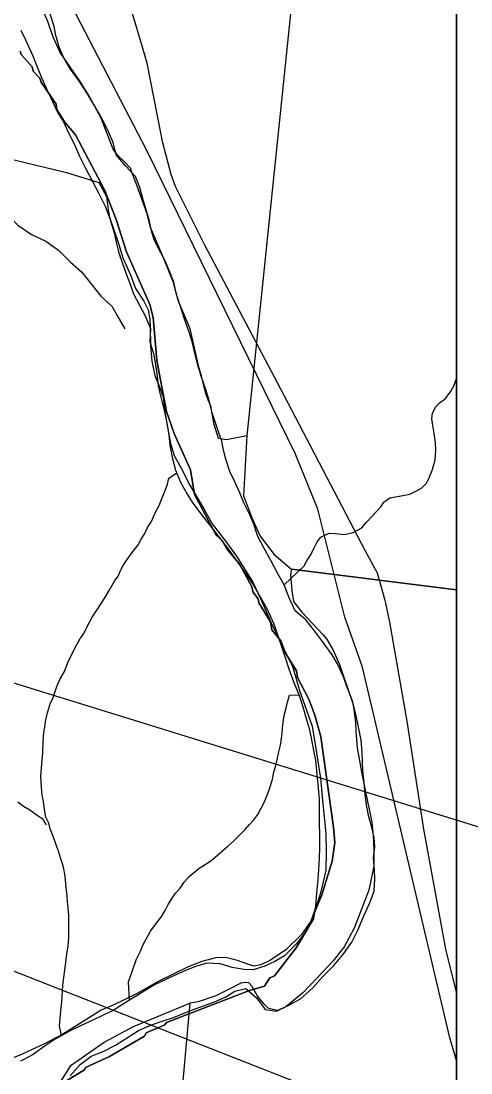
# Model space of a CAD drawing. Extents: x -7.5 to 26.5, y 3.5 to 25.5.
# Drawn here: x 0.979 to 1.458, y 19.097 to 20.216 of the extents above; entities that cross this region are included whole.
import ezdxf

# ---------------------------------------------------------------- set-up
doc = ezdxf.new("R2010")
doc.units = 0
for name, color, linetype in [('GM_X_Corporation', 7, 'Continuous'), ('GM_X_County_Road', 7, 'Continuous'), ('GM_X_Major_River', 7, 'Continuous'), ('GM_X_Minor_River', 7, 'Continuous'), ('GM_X_Rail_Line', 7, 'Continuous'), ('SH_Data', 7, 'Continuous'), ('SH_Text', 7, 'Continuous')]:
    doc.layers.add(name, color=color, linetype=linetype)

msp = doc.modelspace()

# ---------------------------------------------------------------- linework, layer by layer
at = {"layer": 'GM_X_Corporation'}
for points in [[(1.4431, 17.6), (1.4431, 24.4), (-5.1194, 24.4)], [(1.4431, 18.5934), (1.4431, 22.0759)], [(1.3056, 20.6048), (1.2195, 19.7749), (1.1978, 19.7705), (1.1895, 19.7719), (1.1849, 19.7868), (1.1813, 19.8065), (1.1766, 19.8173), (1.1738, 19.8279), (1.1714, 19.8386), (1.1686, 19.8478), (1.1655, 19.8607), (1.1594, 19.8885), (1.1465, 19.9188), (1.1416, 19.9378), (1.1309, 19.9642), (1.1169, 19.9964), (1.1135, 20.0109), (1.1025, 20.0414), (1.0975, 20.0544), (1.0957, 20.0594), (1.0891, 20.0668), (1.0824, 20.073), (1.0773, 20.0799), (1.0641, 20.1136), (1.0514, 20.137), (1.0423, 20.1516), (1.0207, 20.1825), (1.0135, 20.1989), (1.0078, 20.2157), (0.9981, 20.2376)], [(0.9781, 20.184), (0.9792, 20.1805), (0.9911, 20.1674), (0.9921, 20.1628), (0.9992, 20.1554), (1.0006, 20.1512), (1.0164, 20.1277), (1.0174, 20.122), (1.0255, 20.1089), (1.037, 20.0949), (1.0683, 20.0357), (1.0806, 20.0051), (1.0916, 19.9706), (1.1162, 19.9146), (1.1197, 19.9005), (1.1237, 19.8548), (1.1339, 19.8006), (1.1422, 19.7773), (1.1595, 19.7385), (1.1639, 19.7123), (1.1869, 19.6692), (1.1932, 19.6634), (1.1984, 19.6545), (1.2121, 19.6379), (1.2252, 19.6133), (1.2259, 19.6087), (1.2318, 19.6014), (1.2324, 19.5972), (1.2449, 19.5768), (1.2462, 19.5684), (1.2559, 19.5568), (1.2609, 19.5434), (1.2726, 19.5249), (1.2736, 19.5176), (1.2857, 19.4946), (1.2921, 19.4777), (1.2985, 19.4544), (1.312, 19.3583), (1.3135, 19.342), (1.3105, 19.3223), (1.2995, 19.2864), (1.2851, 19.2514), (1.2721, 19.23), (1.2491, 19.2004), (1.2441, 19.1982), (1.2386, 19.1892), (1.2225, 19.1846), (1.1342, 19.1508), (1.1322, 19.1482), (1.1123, 19.1395), (1.1107, 19.1361), (1.0734, 19.1144), (1.0478, 19.1028), (1.0466, 19.1002), (1.027, 19.0881)], [(1.027, 19.0881), (1.0466, 19.1002), (1.0478, 19.1028), (1.0734, 19.1144), (1.1107, 19.1361), (1.1123, 19.1395), (1.1322, 19.1482), (1.1342, 19.1508), (1.2225, 19.1846), (1.2386, 19.1892), (1.2441, 19.1982), (1.2491, 19.2004), (1.2721, 19.23), (1.2851, 19.2514), (1.2995, 19.2864), (1.3105, 19.3223), (1.3135, 19.342), (1.312, 19.3583), (1.2985, 19.4544), (1.2921, 19.4777), (1.2857, 19.4946), (1.2736, 19.5176), (1.2726, 19.5249), (1.2609, 19.5434), (1.2559, 19.5568), (1.2462, 19.5684), (1.2449, 19.5768), (1.2324, 19.5972), (1.2318, 19.6014), (1.2259, 19.6087), (1.2252, 19.6133), (1.2121, 19.6379), (1.1984, 19.6545), (1.1932, 19.6634), (1.1869, 19.6692), (1.1639, 19.7123), (1.1595, 19.7385), (1.1422, 19.7773), (1.1339, 19.8006), (1.1237, 19.8548), (1.1197, 19.9005), (1.1162, 19.9146), (1.0916, 19.9706), (1.0806, 20.0051), (1.0683, 20.0357), (1.037, 20.0949), (1.0255, 20.1089), (1.0174, 20.122), (1.0164, 20.1277), (1.0006, 20.1512), (0.9992, 20.1554), (0.9921, 20.1628), (0.9911, 20.1674), (0.9792, 20.1805), (0.9781, 20.184)], [(0.951, 20.0735), (1.0274, 20.055), (1.062, 20.0443), (1.07, 20.0294), (1.0719, 20.0153), (1.0732, 20.0073), (1.0828, 19.9794), (1.0877, 19.9641), (1.0956, 19.9461), (1.1009, 19.9316), (1.1101, 19.9181), (1.1144, 19.9089), (1.1164, 19.899), (1.1166, 19.8907), (1.1169, 19.8706), (1.1184, 19.8543), (1.1218, 19.8391), (1.1272, 19.8253), (1.1307, 19.8161), (1.1316, 19.8051), (1.1332, 19.7941), (1.1382, 19.7667), (1.1421, 19.7537), (1.1497, 19.7402), (1.1591, 19.7222), (1.1737, 19.6972), (1.1828, 19.6811), (1.1971, 19.6622), (1.2088, 19.6468), (1.226, 19.6191), (1.2342, 19.6018), (1.2457, 19.5758), (1.2612, 19.5436), (1.2681, 19.5298), (1.272, 19.5164), (1.2755, 19.505), (1.2893, 19.466), (1.2929, 19.4443), (1.2982, 19.4105), (1.3, 19.3907), (1.3039, 19.3512), (1.3042, 19.3319), (1.3038, 19.3126), (1.2983, 19.2896), (1.295, 19.2783), (1.2877, 19.2584), (1.2778, 19.2443), (1.2612, 19.228), (1.245, 19.217), (1.2346, 19.212), (1.227, 19.2106), (1.2206, 19.2127), (1.2097, 19.2167), (1.1969, 19.2197), (1.1867, 19.2196), (1.1718, 19.2154), (1.1573, 19.2099), (1.1259, 19.1945), (1.102, 19.1811), (1.0771, 19.1692), (1.0645, 19.1638), (1.0395, 19.1481), (1.0237, 19.1383), (1.0042, 19.1278), (0.9904, 19.1217), (0.9796, 19.1166), (0.9666, 19.1113)], [(1.4431, 18.5971), (1.4431, 19.6109), (1.2672, 19.6328), (1.2663, 19.6272), (1.2674, 19.6097), (1.2694, 19.5987), (1.2782, 19.5871), (1.3004, 19.5635), (1.3044, 19.5588), (1.3113, 19.5473), (1.3185, 19.5316), (1.332, 19.4911), (1.3333, 19.4858), (1.3352, 19.4702), (1.3358, 19.4607), (1.3372, 19.4429), (1.3419, 19.4174), (1.3463, 19.3941), (1.3527, 19.3637), (1.3543, 19.3496), (1.355, 19.3345), (1.355, 19.317), (1.3495, 19.2914), (1.3341, 19.2509), (1.3234, 19.231), (1.3116, 19.2162), (1.2949, 19.1984), (1.279, 19.1817), (1.2612, 19.1674), (1.2524, 19.1634), (1.2475, 19.1643), (1.2422, 19.166), (1.2378, 19.1706), (1.2308, 19.1795), (1.2254, 19.1891), (1.2217, 19.193), (1.2183, 19.1931), (1.2133, 19.1924), (1.2014, 19.1866), (1.1865, 19.179), (1.1678, 19.1727), (1.1588, 19.1711), (1.115, 18.6828)]]:
    msp.add_lwpolyline(points, dxfattribs=at)
for points in [[(1.4431, 19.6109), (1.4431, 20.5918), (1.3056, 20.6048), (1.2195, 19.7749), (1.2161, 19.711), (1.2253, 19.6869), (1.234, 19.6681), (1.2486, 19.6484), (1.2672, 19.6328)], [(1.1588, 19.1711), (1.115, 18.6828), (1.1099, 18.7049), (1.1074, 18.7314), (1.0966, 18.7483), (1.0785, 18.7568), (1.0556, 18.7725), (1.0399, 18.805), (1.0194, 18.8461), (1.0037, 18.8835), (0.9916, 18.9136), (0.9844, 18.9522), (0.9808, 18.986), (0.9904, 19.0258), (1.0073, 19.0656), (1.0326, 19.1054), (1.0676, 19.1296), (1.099, 19.1464), (1.128, 19.1585)]]:
    msp.add_lwpolyline(points, close=True, dxfattribs=at)
at = {"layer": 'GM_X_County_Road'}
for points in [[(1.128, 20.0971), (1.1134, 20.1713), (1.1085, 20.1881), (1.0974, 20.2253), (1.0742, 20.2946), (1.0689, 20.3062), (1.0617, 20.3212), (1.0336, 20.3649)], [(1.3669, 19.5995), (1.3587, 19.6288), (1.346, 19.652), (1.2594, 19.8176), (1.1749, 19.9778), (1.1436, 20.0402), (1.139, 20.0529), (1.1301, 20.0865), (1.128, 20.0971)], [(1.4431, 19.1829), (1.4317, 19.2288), (1.4082, 19.3563), (1.3904, 19.4711), (1.372, 19.5764), (1.3677, 19.5967), (1.3669, 19.5995)]]:
    msp.add_lwpolyline(points, dxfattribs=at)
at = {"layer": 'GM_X_Major_River'}
for points in [[(1.2595, 19.6161), (1.2523, 19.6288), (1.2451, 19.642), (1.2379, 19.6555), (1.2315, 19.6678), (1.227, 19.6809), (1.2227, 19.6909), (1.2163, 19.7036), (1.212, 19.714), (1.2064, 19.7264), (1.2017, 19.7368), (1.1972, 19.7498), (1.1948, 19.7594), (1.1929, 19.769), (1.1894, 19.7789), (1.1863, 19.7885), (1.1828, 19.7993), (1.1794, 19.8123), (1.176, 19.8242), (1.1715, 19.8373), (1.1673, 19.8499), (1.1639, 19.8641), (1.1616, 19.8737), (1.1581, 19.8852), (1.1532, 19.899), (1.1491, 19.9124), (1.1446, 19.9251), (1.1419, 19.9381), (1.137, 19.9508), (1.1328, 19.9608), (1.1259, 19.9732), (1.1209, 19.9832), (1.1182, 19.9928), (1.1155, 20.0047), (1.1117, 20.0173), (1.109, 20.0273), (1.1056, 20.0388), (1.101, 20.0507), (1.0904, 20.0621), (1.0805, 20.0738), (1.0771, 20.0868), (1.0714, 20.1006), (1.0646, 20.1138), (1.0578, 20.1254), (1.0498, 20.1385), (1.0415, 20.1517), (1.0317, 20.1649), (1.0241, 20.1785), (1.0199, 20.1881), (1.0161, 20.2008), (1.0145, 20.2103), (1.0103, 20.2234)], [(0.979, 20.2065), (0.984, 20.1961), (0.9915, 20.1799), (0.9968, 20.1664), (1.0014, 20.1552), (1.0067, 20.1433), (1.0135, 20.129), (1.0181, 20.119), (1.0242, 20.1089), (1.0292, 20.0978), (1.036, 20.0846), (1.0413, 20.0723), (1.0474, 20.0603), (1.0553, 20.0453), (1.0617, 20.0333), (1.0689, 20.019), (1.0738, 20.006), (1.0783, 19.9906), (1.0806, 19.9807), (1.0833, 19.9696), (1.0868, 19.9592), (1.091, 19.9473), (1.0952, 19.9361), (1.099, 19.9258), (1.1055, 19.913), (1.1112, 19.9026), (1.1169, 19.8891), (1.1164, 19.8747), (1.1202, 19.8624), (1.1225, 19.8502), (1.1237, 19.8406), (1.1252, 19.828), (1.1279, 19.8158), (1.1316, 19.8016), (1.1336, 19.7917), (1.1365, 19.776), (1.1377, 19.765), (1.1403, 19.7504), (1.1437, 19.7382), (1.149, 19.7255), (1.1562, 19.7127), (1.162, 19.703), (1.1733, 19.6886), (1.1839, 19.675), (1.1941, 19.6618), (1.2014, 19.652), (1.209, 19.6416)], [(1.209, 19.6416), (1.2185, 19.628), (1.2268, 19.6159), (1.2337, 19.6036), (1.2409, 19.5912), (1.248, 19.5754), (1.2529, 19.5612), (1.257, 19.5496), (1.2602, 19.54), (1.2643, 19.527), (1.2696, 19.5124), (1.2752, 19.4985), (1.2794, 19.4866), (1.2828, 19.474), (1.2859, 19.4633), (1.2889, 19.4495), (1.2908, 19.4399), (1.2928, 19.4296), (1.2942, 19.4144), (1.2957, 19.3999), (1.2965, 19.3884), (1.2968, 19.3767), (1.2968, 19.3615), (1.2972, 19.3512), (1.2971, 19.3368), (1.2968, 19.3254), (1.296, 19.3128), (1.2948, 19.2988), (1.2937, 19.2886), (1.2929, 19.2749), (1.2906, 19.261), (1.2818, 19.2464), (1.2723, 19.2338), (1.2597, 19.2216), (1.2493, 19.2155), (1.2389, 19.2105), (1.2262, 19.2067), (1.2168, 19.207), (1.2039, 19.2093), (1.1911, 19.2131), (1.1771, 19.2139), (1.1648, 19.2101), (1.1537, 19.2055), (1.144, 19.2013), (1.134, 19.1966), (1.1213, 19.1906), (1.1074, 19.1823), (1.093, 19.1732), (1.0772, 19.1634), (1.0675, 19.1588), (1.0556, 19.1531), (1.0425, 19.147), (1.0313, 19.1417), (1.0155, 19.133), (1.005, 19.1258), (0.991, 19.1159), (0.9787, 19.1095)], [(1.0313, 19.0938), (1.042, 19.106), (1.054, 19.1148), (1.0667, 19.1197), (1.0798, 19.1265), (1.0934, 19.1352), (1.1042, 19.1421), (1.1181, 19.1481), (1.1304, 19.1523), (1.1415, 19.1561), (1.1511, 19.16), (1.1623, 19.1646), (1.1726, 19.1681), (1.1868, 19.1734), (1.1972, 19.178), (1.2069, 19.1838), (1.2184, 19.1868), (1.2302, 19.1766), (1.239, 19.1645), (1.2514, 19.1626), (1.2638, 19.1687), (1.2769, 19.1759), (1.2894, 19.1873), (1.3004, 19.1995), (1.3122, 19.2113), (1.3229, 19.2242), (1.3316, 19.2361), (1.3377, 19.2489), (1.3442, 19.2642), (1.3503, 19.2774), (1.3553, 19.2905), (1.3561, 19.3034), (1.3556, 19.3129), (1.3545, 19.3259), (1.356, 19.3376), (1.3552, 19.3475), (1.3525, 19.3594), (1.3494, 19.3693), (1.3475, 19.38), (1.3456, 19.393), (1.3445, 19.4056), (1.3433, 19.4185), (1.3424, 19.4376), (1.3413, 19.4509), (1.339, 19.4635), (1.3354, 19.48), (1.332, 19.493), (1.3267, 19.5064), (1.3222, 19.5191), (1.3161, 19.5322), (1.3104, 19.5419), (1.3002, 19.5559), (1.2907, 19.5687), (1.2826, 19.5789), (1.2712, 19.5887), (1.2648, 19.6026), (1.2595, 19.6161)]]:
    msp.add_lwpolyline(points, dxfattribs=at)
at = {"layer": 'GM_X_Minor_River'}
for points in [[(0.9622, 20), (0.9636, 20.0108), (0.9758, 19.999), (0.9904, 19.9891), (1.0054, 19.9819), (1.0191, 19.9723), (1.032, 19.9594), (1.0435, 19.9492), (1.0534, 19.9368), (1.064, 19.9235), (1.0759, 19.9129), (1.082, 19.9021), (1.0896, 19.8886)], [(1.2595, 19.6161), (1.2807, 19.6363), (1.2836, 19.6419), (1.288, 19.649), (1.2909, 19.655), (1.2945, 19.662), (1.2985, 19.6669), (1.3074, 19.6711), (1.3142, 19.6709), (1.3237, 19.6698), (1.3329, 19.6721), (1.3421, 19.6768), (1.3469, 19.6827), (1.3528, 19.6889), (1.3579, 19.6944), (1.3623, 19.6992), (1.3655, 19.7041), (1.3721, 19.7088), (1.3858, 19.7114), (1.3931, 19.7126), (1.4004, 19.7162), (1.4059, 19.7194), (1.411, 19.7245), (1.4134, 19.7294), (1.4172, 19.7388), (1.4202, 19.7493), (1.4209, 19.7595), (1.4204, 19.7672), (1.4192, 19.7771), (1.4176, 19.7859), (1.4168, 19.7931), (1.4173, 19.7984), (1.4206, 19.8052), (1.4249, 19.81), (1.4308, 19.8143), (1.4367, 19.8217), (1.44, 19.8281), (1.4431, 19.8358)], [(1.0222, 19.1367), (1.0201, 19.1471), (1.0213, 19.1592), (1.0219, 19.1668), (1.0225, 19.1721), (1.0231, 19.1781), (1.0233, 19.1842), (1.0238, 19.1899), (1.0249, 19.1986), (1.0255, 19.2039), (1.027, 19.2145), (1.0281, 19.2239), (1.0295, 19.2315), (1.0302, 19.2413), (1.0302, 19.252), (1.0299, 19.2649), (1.0293, 19.2722), (1.0285, 19.2794), (1.0283, 19.2851), (1.0271, 19.2947), (1.0266, 19.3023), (1.0257, 19.3084), (1.0247, 19.3141), (1.0234, 19.3195), (1.0217, 19.3249), (1.0193, 19.3318), (1.0172, 19.3376), (1.0155, 19.3429), (1.0123, 19.3514), (1.0103, 19.3568), (1.0086, 19.3626), (1.0057, 19.3691), (1.0044, 19.3752), (1.0029, 19.3856), (1.0016, 19.3924), (1.0008, 19.4005), (1.0004, 19.4126), (1.0013, 19.4259), (1.0024, 19.4376), (1.0028, 19.4498), (1.0035, 19.4593), (1.0045, 19.4649), (1.0051, 19.471), (1.0073, 19.48), (1.0107, 19.4906), (1.0131, 19.4954), (1.0174, 19.5082), (1.0207, 19.5164), (1.0255, 19.5242), (1.0289, 19.5336), (1.0358, 19.5475), (1.0423, 19.559), (1.0455, 19.5638), (1.05, 19.5728), (1.0545, 19.581), (1.0597, 19.5892), (1.0653, 19.5974), (1.0693, 19.6041), (1.0729, 19.6104), (1.0786, 19.6201), (1.0826, 19.6256), (1.0851, 19.6316), (1.0879, 19.6369), (1.0923, 19.6432), (1.0975, 19.6506), (1.1038, 19.6587), (1.1071, 19.6647), (1.1111, 19.671), (1.114, 19.6774), (1.118, 19.6837), (1.1204, 19.6886), (1.1225, 19.6934), (1.1262, 19.7005), (1.1282, 19.7054), (1.1303, 19.7107), (1.1332, 19.7185), (1.1353, 19.7234), (1.1367, 19.7298), (1.1449, 19.7352)], [(1.0945, 19.1741), (1.0935, 19.1939), (1.0977, 19.206), (1.1019, 19.2172), (1.1064, 19.2266), (1.1093, 19.2337), (1.1129, 19.24), (1.117, 19.2479), (1.1229, 19.256), (1.1285, 19.2627), (1.1325, 19.2697), (1.1358, 19.2761), (1.1402, 19.2828), (1.1438, 19.2884), (1.1485, 19.2935), (1.1525, 19.2995), (1.1581, 19.3061), (1.169, 19.3148), (1.178, 19.3206), (1.183, 19.3242), (1.1916, 19.3315), (1.199, 19.3378), (1.2057, 19.344), (1.2124, 19.3506), (1.2179, 19.3561), (1.2226, 19.3613), (1.227, 19.3664), (1.2314, 19.372), (1.235, 19.3787), (1.2383, 19.3854), (1.2407, 19.3907), (1.2432, 19.397), (1.2449, 19.4023), (1.2471, 19.4094), (1.2485, 19.417), (1.2506, 19.4245), (1.252, 19.4302), (1.2538, 19.4385), (1.2555, 19.4456), (1.2561, 19.4506), (1.2571, 19.4581), (1.2577, 19.4642), (1.2583, 19.4699), (1.2592, 19.4748), (1.2602, 19.4801), (1.2615, 19.4853), (1.2628, 19.4914), (1.265, 19.4989), (1.2749, 19.4992)], [(1.0062, 19.3611), (1.0026, 19.3666), (0.9963, 19.371), (0.9885, 19.3766), (0.9818, 19.3806), (0.9759, 19.385)]]:
    msp.add_lwpolyline(points, dxfattribs=at)
at = {"layer": 'GM_X_Rail_Line'}
msp.add_lwpolyline([(1.4431, 19.1101), (1.4357, 19.1342), (1.3427, 19.5285), (1.324, 19.582), (1.3131, 19.6257), (1.2952, 19.6968), (1.2713, 19.7553), (1.113, 20.0785), (0.874, 20.5379), (0.8376, 20.6155), (0.8218, 20.6694), (0.8218, 20.7344), (0.8281, 20.8009), (0.86, 20.8897), (0.9437, 21.0734), (0.9739, 21.1424), (1.0019, 21.1983), (1.046, 21.2506), (1.108, 21.3057), (1.1804, 21.39), (1.23, 21.4499), (1.3263, 21.5623), (1.4109, 21.6558), (1.4431, 21.6878)], dxfattribs=at)
at = {"layer": 'SH_Data'}
msp.add_line((1.4431, 24.4), (1.4431, 17.6), dxfattribs=at)
at = {"layer": 'SH_Text'}
msp.add_lwpolyline([(2.5135, 19.0346), (-2.7067, 20.6498), (2.5135, 18.5999)], close=True, dxfattribs=at)

doc.saveas('drawing.dxf')
